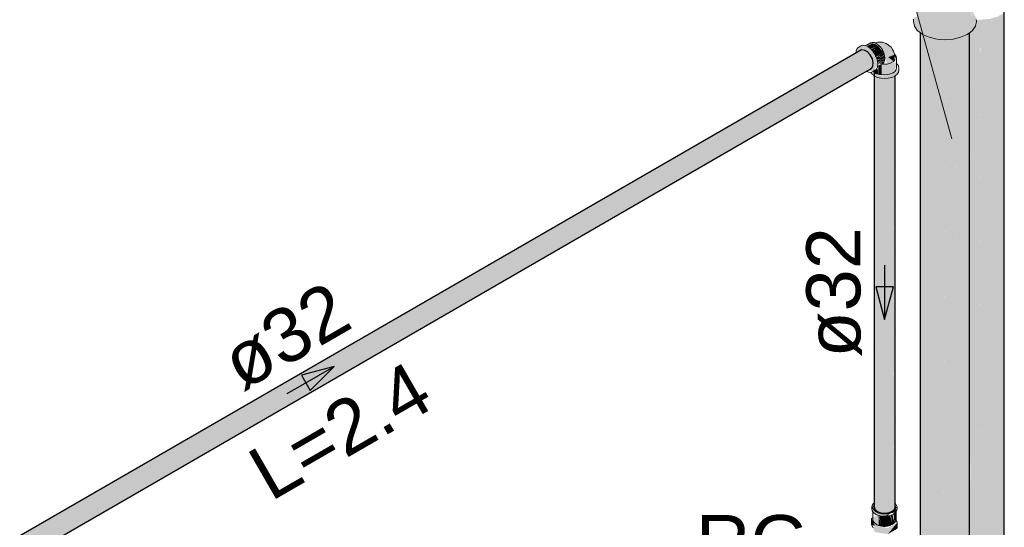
# Model space of a CAD drawing. Header units: millimetres. Extents: x 567 to 934, y -1 to 364.
# Tile 1002 of 1056: x 760.77 to 764.41, y 194.2 to 196.08. Entities that reach past the tile are written whole.
import ezdxf

# ---------------------------------------------------------------- set-up
doc = ezdxf.new("R2010")
doc.units = ezdxf.units.MM
doc.header["$MEASUREMENT"] = 0
doc.linetypes.add('NULL', pattern=[0])
for name, color, linetype, lineweight in [('AF-Colunas', 140, 'Continuous', 13), ('AF-Condutos', 140, 'Continuous', 25), ('AF-Conexões', 152, 'Continuous', 18), ('AF-Registro', 253, 'Continuous', 18), ('AF-Sentido conduto', 140, 'Continuous', 30), ('AF-Textos conduto', 7, 'Continuous', 9), ('AL-Indicação coluna', 94, 'Continuous', 13), ('Textos', 7, 'Continuous', 9)]:
    doc.layers.add(name, color=color, linetype=linetype, lineweight=lineweight)
doc.styles.add('Arial', font='arial.ttf')

msp = doc.modelspace()

# ---------------------------------------------------------------- hatches: boundary and pattern name
at = {"layer": 'AF-Colunas', "linetype": 'Continuous'}
for points in [[(764.3043, 196.0849), (764.2912, 196.1053), (764.2928, 196.0949), (764.2928, 196.1605), (764.2888, 196.2022), (764.2881, 196.0847), (764.2834, 196.0746), (764.2834, 196.1978), (764.2625, 196.0574), (764.2625, 196.1826), (764.2928, 196.2055), (764.3043, 196.2289), (764.3047, 196.2538), (764.3008, 196.2711), (764.2771, 196.2675), (764.2703, 196.2305), (764.2533, 196.2163), (764.2343, 196.2078), (764.2185, 196.1889), (764.1945, 196.1983), (764.1646, 196.2025), (764.1424, 196.2078), (764.1234, 196.2163), (764.1088, 196.2272), (764.0996, 196.24), (764.0996, 196.2675), (764.072, 196.2538), (764.076, 196.2174), (764.0839, 196.2088), (764.0862, 196.2158), (764.094, 196.2011), (764.0948, 196.1447), (764.0882, 196.199), (764.0843, 196.2071), (764.0839, 196.1213), (764.0871, 196.0845), (764.0839, 196.0914), (764.0742, 196.085), (764.072, 196.0717), (764.076, 196.0544), (764.0876, 196.0382), (764.1061, 196.0243), (764.1302, 196.0136), (764.1582, 196.0069), (764.1884, 196.0046), (764.2185, 196.0069), (764.2465, 196.0136), (764.2706, 196.0243), (764.2891, 196.0382), (764.3008, 196.0544)], [(764.283, 196.1975), (764.2625, 196.1805), (764.2625, 196.0574)], [(764.2834, 196.1998), (764.2834, 196.0746), (764.2881, 196.0847)]]:
    msp.add_hatch(color=140, dxfattribs=at).paths.add_polyline_path(points)
at = {"layer": 'AF-Condutos', "linetype": 'Continuous'}
for points in [[(764.3884, 188.9557), (764.4058, 188.9753), (764.4058, 196.1523)], [(764.4058, 188.9753), (764.4078, 188.9973), (764.4078, 196.1743)], [(764.2791, 194.989), (764.2791, 188.9414), (764.2841, 196.1165)], [(764.3219, 188.9361), (764.3587, 188.9418), (764.3587, 196.1188)], [(764.3587, 188.9418), (764.3884, 188.9557), (764.3884, 196.1327)], [(764.2841, 188.9395), (764.3219, 188.9361), (764.3219, 196.1131)], [(764.2841, 188.9395), (764.3208, 195.9095), (764.3067, 196.0514), (764.3054, 196.0747), (764.3207, 195.9109), (764.3217, 196.0785), (764.3054, 196.0776), (764.3075, 196.0638), (764.2841, 196.0344)], [(764.3219, 196.0792), (764.3219, 188.9361), (764.3586, 196.082)], [(764.3587, 196.0839), (764.3587, 188.9418), (764.3883, 196.091)], [(764.4057, 196.1013), (764.3884, 196.0937), (764.3884, 188.9557)], [(764.4058, 188.9753), (764.4078, 196.1049), (764.4058, 196.1034)], [(764.0966, 188.7175), (764.1026, 188.6957), (764.1026, 196.0727)], [(764.1026, 188.6957), (764.1234, 188.6773), (764.1234, 196.0543)], [(764.1234, 188.6773), (764.1554, 188.6652), (764.1554, 196.0422)], [(764.1932, 188.6618), (764.2301, 188.6675), (764.2301, 196.0445)], [(764.2604, 188.9484), (764.2597, 196.0584), (764.2301, 188.6675), (764.2597, 188.6814), (764.2771, 188.701), (764.2771, 196.078)], [(764.3208, 195.9095), (764.3075, 196.052), (764.3057, 196.0613)], [(764.0966, 188.7175), (764.1026, 196.0269), (764.0966, 196.0314)], [(764.1026, 196.0258), (764.1026, 188.6957), (764.1233, 196.0166)], [(764.1234, 196.0152), (764.1234, 188.6773), (764.1553, 196.0076)], [(764.1554, 188.6652), (764.1932, 188.6618), (764.1932, 196.0388)], [(764.1554, 196.0021), (764.1554, 188.6652), (764.193, 196.0042), (764.1582, 196.0069)], [(764.1932, 196.0049), (764.1932, 188.6618), (764.2299, 196.0077)], [(764.2301, 196.0096), (764.2301, 188.6675), (764.2596, 196.0167)], [(764.277, 196.0271), (764.2598, 196.0194), (764.2604, 188.9484)], [(764.2771, 188.701), (764.2791, 196.0306), (764.2771, 196.0291)], [(764.2771, 188.701), (764.2791, 188.723), (764.2791, 196.0306), (764.2791, 196.0306)], [(764.2841, 196.0344), (764.2791, 188.9414), (764.2841, 188.9395), (764.2841, 196.0344)], [(764.2791, 194.989), (764.2837, 196.0301), (764.2791, 196.0306)], [(763.8982, 195.888), (763.9229, 195.9071), (763.9241, 195.9196), (763.9206, 195.9344), (763.9128, 195.9487), (763.9023, 195.9602), (763.8908, 195.9668), (761.0898, 194.3543), (763.8803, 195.9675), (759.7954, 193.6091), (760.2602, 193.8767), (759.802, 193.6063), (759.8278, 193.5715), (760.3101, 193.8479), (759.8325, 193.5576), (760.3117, 193.847), (759.8325, 193.5574), (760.3242, 193.8398), (759.834, 193.5466), (760.3253, 193.8391), (759.834, 193.5464), (760.3337, 193.8343), (759.834, 193.5416), (760.3342, 193.834), (759.834, 193.5415), (763.8647, 195.8686)], [(763.8908, 195.9668), (763.8803, 195.9675), (761.0898, 194.3543)], [(763.8982, 195.888), (763.9172, 195.8989), (763.9229, 195.9071)], [(763.9267, 194.2868), (763.9293, 194.2713), (763.9381, 194.2634), (763.9381, 195.8762), (763.9294, 194.3067), (763.9293, 195.8841)], [(763.9267, 195.8715), (763.9267, 194.2947), (763.9292, 195.8702)], [(763.9294, 194.3067), (763.9381, 195.8665), (763.9293, 195.8704)], [(763.9381, 194.2634), (763.9518, 194.2583), (763.9518, 195.8711)], [(763.9381, 195.8662), (763.9381, 194.2634), (763.9517, 195.8605)], [(763.9518, 194.2583), (763.9679, 194.2568), (763.9679, 195.8696)], [(763.9518, 195.8607), (763.9518, 194.2583), (763.9678, 195.8591)], [(763.9679, 194.2568), (763.9836, 194.2592), (763.9836, 195.872)], [(763.9679, 195.862), (763.9679, 194.2568), (763.9835, 195.8631)], [(763.9963, 194.2994), (763.9963, 195.878), (763.9836, 194.2592), (763.9963, 194.2651), (764.0037, 194.2735), (764.0037, 195.8864), (763.9965, 194.305)], [(763.9962, 195.8668), (763.9836, 195.8638), (763.9836, 194.2592)], [(763.9964, 194.2926), (763.9963, 195.878), (763.9963, 194.2994)], [(764.0036, 195.8709), (763.9963, 195.8677), (763.9964, 194.2926)], [(764.0037, 194.2735), (764.0045, 195.8718), (764.0037, 195.8712)], [(764.0046, 194.2829), (764.0046, 195.8718), (764.0037, 194.2949)]]:
    msp.add_hatch(color=151, dxfattribs=at).paths.add_polyline_path(points)
at = {"layer": 'AF-Conexões', "linetype": 'Continuous'}
for points in [[(763.8595, 195.9555), (763.889, 195.9725), (763.9171, 195.9408), (763.9261, 195.9117), (763.9044, 195.8916), (763.9229, 195.8866), (763.9411, 195.9149), (763.9361, 195.9393), (763.9225, 195.9629), (763.9038, 195.9794), (763.8852, 195.9844), (763.8643, 195.9723)], [(763.8963, 195.9826), (763.9271, 195.9942), (763.9195, 195.9949)], [(763.9226, 195.9911), (763.8988, 195.9816), (763.9089, 195.9757), (763.9306, 195.9881)], [(763.9352, 195.9907), (763.9099, 195.9761), (763.9153, 195.9705)], [(763.9328, 195.9882), (763.9154, 195.9703), (763.9398, 195.9828)], [(763.9433, 195.9848), (763.9176, 195.97), (763.9225, 195.9629)], [(763.9416, 195.9829), (763.9228, 195.9623), (763.9292, 195.953), (763.931, 195.9388), (763.955, 195.9647)], [(764.0048, 195.9386), (763.9987, 195.9629), (763.9804, 195.985), (763.9579, 195.9952), (763.9294, 195.9936), (763.9451, 195.9905), (763.9754, 195.9147), (763.9976, 195.9236)], [(763.9597, 195.9554), (763.9574, 195.9673), (763.9345, 195.9426)], [(763.9655, 195.9464), (763.9623, 195.9569), (763.9352, 195.9412)], [(763.962, 195.9456), (763.9359, 195.9399), (763.9385, 195.931)], [(763.9646, 195.9359), (763.9655, 195.9464), (763.9386, 195.9309)], [(763.9625, 195.9354), (763.9395, 195.9296), (763.9404, 195.9216)], [(763.9624, 195.9267), (763.9665, 195.9364), (763.9413, 195.9219)], [(763.9788, 195.9404), (763.9987, 195.9254), (764.003, 195.9492)], [(764.0185, 195.8922), (764.0185, 195.9006), (764.0046, 195.8812), (764.0078, 195.9209), (763.9658, 195.9112), (763.9544, 195.9121), (763.9544, 195.8759), (763.9658, 195.875), (763.9522, 195.8712), (763.9286, 195.8791), (763.9318, 195.8813), (764.0102, 195.9069), (763.9281, 195.8873), (763.9202, 195.877), (763.9395, 195.8659), (763.9658, 195.8618), (763.9922, 195.8659), (764.0115, 195.877)], [(763.9276, 195.8885), (763.9286, 195.8791), (763.9555, 195.8732), (763.9544, 195.9121), (763.9419, 195.9072), (763.9437, 195.8795), (763.935, 195.8939)], [(763.9337, 195.8911), (763.935, 195.8903), (764.0102, 195.9155)], [(763.9345, 195.8927), (764.0102, 195.9155), (763.9466, 195.9003)], [(763.9345, 195.8948), (763.9435, 195.8791), (763.9391, 195.8986)], [(763.9621, 195.9266), (763.9417, 195.9203), (763.9411, 195.9149)], [(763.9574, 195.9161), (763.9655, 195.9277), (763.9456, 195.9162)]]:
    msp.add_hatch(color=161, dxfattribs=at).paths.add_polyline_path(points)
at = {"layer": 'AF-Registro', "linetype": 'Continuous'}
for points in [[(763.9187, 194.279), (763.9202, 194.2655), (763.9404, 194.2499), (763.9652, 194.2456), (763.9772, 194.253), (763.9541, 194.2551), (763.9281, 194.2666)], [(763.9298, 194.2708), (763.9289, 194.2668), (763.9518, 194.2564)], [(764.0102, 194.2721), (763.9866, 194.2576), (764.0055, 194.259)], [(764.008, 194.2625), (763.9987, 194.2539), (764.0023, 194.2211), (764.0066, 194.2271)], [(763.9179, 194.2145), (763.9306, 194.2095), (763.9179, 194.2368)], [(763.9223, 194.2335), (763.9281, 194.2211), (763.9438, 194.2121), (763.9438, 194.2484), (763.9361, 194.2518), (763.9255, 194.2412), (763.9239, 194.2598)], [(763.9438, 194.2487), (763.9438, 194.2121), (763.9541, 194.2096)], [(763.9454, 194.2471), (763.9541, 194.2096), (763.9541, 194.2463)], [(763.9541, 194.2464), (763.9541, 194.2096), (763.9652, 194.2088), (763.9652, 194.2456)], [(763.9866, 194.2576), (763.9652, 194.2456), (763.9772, 194.2465)], [(763.9652, 194.2456), (763.9652, 194.2088), (763.9763, 194.2096), (763.9763, 194.2464)], [(763.9763, 194.2463), (763.9763, 194.2096), (763.9866, 194.2121), (763.9866, 194.2472)], [(763.9866, 194.2487), (763.9866, 194.2121), (763.9955, 194.216)], [(763.9955, 194.2502), (763.9885, 194.2492), (763.9955, 194.216), (764.0023, 194.2211)], [(763.9232, 194.2029), (763.9306, 194.1871), (763.9779, 194.1798), (764.0125, 194.2222), (763.9779, 194.2022), (763.9337, 194.209), (763.9631, 194.2064), (763.9281, 194.2211), (763.9306, 194.2095)], [(764.0125, 194.1998), (764.0125, 194.2222), (763.9779, 194.1798)]]:
    msp.add_hatch(color=254, dxfattribs=at).paths.add_polyline_path(points)

# ---------------------------------------------------------------- linework, layer by layer
at = {"layer": 'AF-Colunas'}
for p, q in [((764.0722, 196.0801), (764.072, 196.0717)), ((764.3047, 196.0717), (764.3044, 196.0798)), ((764.072, 196.0717), (764.076, 196.0544)), ((764.076, 196.0544), (764.0876, 196.0382)), ((764.2891, 196.0382), (764.3008, 196.0544)), ((764.3008, 196.0544), (764.3047, 196.0717)), ((764.0876, 196.0382), (764.0966, 196.0314)), ((764.0966, 196.0314), (764.1061, 196.0243)), ((764.1061, 196.0243), (764.1302, 196.0136)), ((764.1302, 196.0136), (764.1582, 196.0069)), ((764.1582, 196.0069), (764.1884, 196.0046)), ((764.1884, 196.0046), (764.2185, 196.0069)), ((764.2185, 196.0069), (764.2465, 196.0136)), ((764.2465, 196.0136), (764.2706, 196.0243)), ((764.2706, 196.0243), (764.2791, 196.0306)), ((764.2791, 196.0306), (764.2891, 196.0382))]:
    msp.add_line(p, q, dxfattribs=at)
at = {"layer": 'AF-Condutos'}
for p, q in [((764.4078, 188.9973), (764.4078, 196.1743)), ((764.0966, 196.0314), (764.0966, 188.7175)), ((764.2791, 188.9414), (764.2791, 196.0306)), ((763.8803, 195.9675), (761.0866, 194.3545)), ((763.8908, 195.9668), (763.8803, 195.9675)), ((763.9023, 195.9602), (763.8908, 195.9668)), ((763.9128, 195.9487), (763.9023, 195.9602)), ((763.9206, 195.9344), (763.9128, 195.9487)), ((763.9241, 195.9196), (763.9206, 195.9344)), ((763.8647, 195.8686), (763.9172, 195.8989)), ((763.9172, 195.8989), (763.9229, 195.9071)), ((763.9229, 195.9071), (763.9241, 195.9196)), ((761.2214, 194.3425), (763.8647, 195.8686)), ((763.9267, 195.8934), (763.9267, 194.2946)), ((764.0046, 194.2938), (764.0046, 195.8718)), ((761.0866, 194.3545), (760.3204, 193.9122)), ((760.3982, 193.8672), (761.2214, 194.3425)), ((763.9267, 194.2946), (763.9267, 194.2806)), ((763.9267, 194.2806), (763.9293, 194.2713)), ((763.9293, 194.2713), (763.9381, 194.2634)), ((763.9381, 194.2634), (763.9518, 194.2583)), ((763.9836, 194.2592), (763.9963, 194.2651)), ((763.9963, 194.2651), (764.0037, 194.2735)), ((764.0037, 194.2735), (764.0046, 194.2829)), ((764.0046, 194.2932), (764.0046, 194.2938)), ((764.0046, 194.289), (764.0046, 194.2932)), ((764.0046, 194.2862), (764.0046, 194.289)), ((764.0046, 194.2848), (764.0046, 194.2862)), ((764.0046, 194.2829), (764.0046, 194.2848)), ((763.9518, 194.2583), (763.9679, 194.2568)), ((763.9679, 194.2568), (763.9836, 194.2592))]:
    msp.add_line(p, q, dxfattribs=at)
at = {"layer": 'AF-Conexões'}
for p, q in [((763.8643, 195.9723), (763.8606, 195.9641)), ((763.8702, 195.9778), (763.8643, 195.9723)), ((763.8775, 195.982), (763.8702, 195.9778)), ((763.8852, 195.9844), (763.8775, 195.982)), ((763.8942, 195.9835), (763.8852, 195.9844)), ((763.8957, 195.9829), (763.8942, 195.9835)), ((763.913, 195.9929), (763.8957, 195.9829)), ((763.9038, 195.9794), (763.8957, 195.9829)), ((763.9135, 195.9724), (763.9038, 195.9794)), ((763.9195, 195.9949), (763.913, 195.9929)), ((763.9225, 195.9629), (763.9135, 195.9724)), ((763.9271, 195.9942), (763.9195, 195.9949)), ((763.9289, 195.9934), (763.9271, 195.9942)), ((763.9294, 195.9936), (763.9289, 195.9934)), ((763.9349, 195.9908), (763.9289, 195.9934)), ((763.9413, 195.996), (763.9294, 195.9936)), ((763.9352, 195.9907), (763.9349, 195.9908)), ((763.9433, 195.9848), (763.9352, 195.9907)), ((763.9514, 195.9955), (763.9413, 195.996)), ((763.9509, 195.9768), (763.9433, 195.9848)), ((763.9574, 195.9673), (763.9509, 195.9768)), ((763.9579, 195.9952), (763.9514, 195.9955)), ((763.9717, 195.9905), (763.9579, 195.9952)), ((763.9804, 195.985), (763.9717, 195.9905)), ((763.9897, 195.9768), (763.9804, 195.985)), ((763.9952, 195.9689), (763.9897, 195.9768)), ((763.8606, 195.9641), (763.8595, 195.9555)), ((763.9302, 195.9516), (763.9225, 195.9629)), ((763.9361, 195.9393), (763.9302, 195.9516)), ((763.9398, 195.9268), (763.9361, 195.9393)), ((763.9623, 195.9569), (763.9574, 195.9673)), ((763.9655, 195.9464), (763.9623, 195.9569)), ((763.9665, 195.9364), (763.9655, 195.9464)), ((763.9655, 195.9277), (763.9665, 195.9364)), ((763.9987, 195.9629), (763.9952, 195.9689)), ((764.0017, 195.9529), (763.9987, 195.9629)), ((764.0022, 195.9511), (764.0017, 195.9529)), ((764.0033, 195.9475), (764.0022, 195.9511)), ((764.0042, 195.9496), (764.0022, 195.9511)), ((764.0048, 195.9386), (764.0033, 195.9475)), ((764.0035, 195.9307), (764.0041, 195.9347)), ((764.0041, 195.9347), (764.0048, 195.9386)), ((764.0061, 195.947), (764.0042, 195.9496)), ((764.0087, 195.9434), (764.0061, 195.947)), ((764.0098, 195.9384), (764.0087, 195.9434)), ((764.0102, 195.9368), (764.0098, 195.9384)), ((764.0102, 195.9176), (764.0102, 195.9368)), ((763.9302, 195.8908), (763.9361, 195.8963)), ((763.9361, 195.8963), (763.9398, 195.9045)), ((763.9411, 195.9149), (763.9398, 195.9268)), ((763.9398, 195.9045), (763.94, 195.9061)), ((763.94, 195.9061), (763.9411, 195.9149)), ((763.94, 195.9061), (763.9552, 195.9149)), ((763.9552, 195.9149), (763.9574, 195.9161)), ((763.9552, 195.9149), (763.9559, 195.9148)), ((763.9559, 195.9148), (763.9594, 195.9143)), ((763.9574, 195.9161), (763.9623, 195.9207)), ((763.9594, 195.9143), (763.9618, 195.914)), ((763.9618, 195.914), (763.9686, 195.9143)), ((763.9623, 195.9207), (763.9655, 195.9277)), ((763.9686, 195.9143), (763.9754, 195.9147)), ((763.9754, 195.9147), (763.9879, 195.918)), ((763.9879, 195.918), (763.9927, 195.9208)), ((763.9927, 195.9208), (763.9976, 195.9236)), ((763.9976, 195.9236), (764.0006, 195.9272)), ((764.0006, 195.9272), (764.0035, 195.9307)), ((764.0087, 195.894), (764.0102, 195.9006)), ((764.0102, 195.9168), (764.0102, 195.9176)), ((764.0102, 195.9006), (764.0102, 195.9168)), ((764.0114, 195.9158), (764.0102, 195.9168)), ((764.0131, 195.9135), (764.0114, 195.9158)), ((764.0167, 195.9085), (764.0131, 195.9135)), ((764.0173, 195.906), (764.0167, 195.9085)), ((764.0185, 195.9006), (764.0173, 195.906)), ((764.0185, 195.8922), (764.0185, 195.9006)), ((763.8987, 195.8883), (763.9062, 195.8851)), ((763.9062, 195.8851), (763.9074, 195.885)), ((763.9074, 195.885), (763.9152, 195.8842)), ((763.915, 195.8842), (763.918, 195.8801)), ((763.9152, 195.8842), (763.9209, 195.886)), ((763.918, 195.8801), (763.9202, 195.877)), ((763.9202, 195.877), (763.9267, 195.8721)), ((763.9209, 195.886), (763.9229, 195.8866)), ((763.9229, 195.8866), (763.9264, 195.8886)), ((763.9264, 195.8886), (763.9267, 195.8888)), ((763.9267, 195.8888), (763.9302, 195.8908)), ((763.9267, 195.8888), (763.9274, 195.8878)), ((763.9267, 195.8721), (763.9286, 195.8707)), ((763.9274, 195.8878), (763.931, 195.8851)), ((763.9286, 195.8707), (763.9395, 195.8659)), ((763.931, 195.8851), (763.9345, 195.8825)), ((763.9345, 195.8825), (763.937, 195.8814)), ((763.937, 195.8814), (763.9433, 195.8786)), ((763.9395, 195.8659), (763.9522, 195.8628)), ((763.9433, 195.8786), (763.9437, 195.8784)), ((763.9437, 195.8784), (763.9544, 195.8759)), ((763.9522, 195.8628), (763.9658, 195.8618)), ((763.9544, 195.8759), (763.9658, 195.875)), ((763.9658, 195.875), (763.9773, 195.8759)), ((763.9658, 195.8618), (763.9795, 195.8628)), ((763.9773, 195.8759), (763.988, 195.8784)), ((763.9795, 195.8628), (763.9922, 195.8659)), ((763.988, 195.8784), (763.9972, 195.8825)), ((763.9922, 195.8659), (764.0031, 195.8707)), ((763.9972, 195.8825), (764.0042, 195.8878)), ((764.0031, 195.8707), (764.0046, 195.8718)), ((764.0042, 195.8878), (764.0046, 195.8882)), ((764.0046, 195.8882), (764.0087, 195.894)), ((764.0046, 195.8718), (764.0115, 195.877)), ((764.0115, 195.877), (764.0167, 195.8843)), ((764.0167, 195.8843), (764.0185, 195.8922))]:
    msp.add_line(p, q, dxfattribs=at)
at = {"layer": 'AF-Registro'}
for p, q in [((763.9202, 194.286), (763.9187, 194.279)), ((763.9187, 194.279), (763.9187, 194.2725)), ((763.9187, 194.2725), (763.9202, 194.2655)), ((763.9238, 194.291), (763.9202, 194.286)), ((763.9202, 194.2655), (763.9223, 194.2626)), ((763.9227, 194.2772), (763.9223, 194.279)), ((763.9223, 194.279), (763.9223, 194.2755)), ((763.9223, 194.2755), (763.9223, 194.2725)), ((763.9223, 194.2626), (763.9249, 194.259)), ((763.9223, 194.2626), (763.9223, 194.2394)), ((763.9228, 194.2774), (763.9227, 194.2772)), ((763.9231, 194.2757), (763.9227, 194.2772)), ((763.9238, 194.2819), (763.9228, 194.2774)), ((763.9238, 194.2726), (763.9231, 194.2757)), ((763.9249, 194.2924), (763.9238, 194.291)), ((763.9248, 194.2833), (763.9238, 194.2819)), ((763.9281, 194.2666), (763.9238, 194.2726)), ((763.9256, 194.2845), (763.9248, 194.2833)), ((763.9267, 194.2938), (763.9249, 194.2924)), ((763.9267, 194.2859), (763.9256, 194.2845)), ((763.9349, 194.2615), (763.9281, 194.2666)), ((763.9438, 194.2576), (763.9349, 194.2615)), ((763.9955, 194.2615), (763.9866, 194.2576)), ((764.0023, 194.2666), (763.9955, 194.2615)), ((764.0066, 194.2726), (764.0023, 194.2666)), ((764.0055, 194.2924), (764.0046, 194.2932)), ((764.0047, 194.2845), (764.0046, 194.2848)), ((764.0056, 194.2833), (764.0047, 194.2845)), ((764.0102, 194.286), (764.0055, 194.2924)), ((764.0055, 194.259), (764.0081, 194.2626)), ((764.0066, 194.2819), (764.0056, 194.2833)), ((764.0077, 194.2772), (764.0066, 194.2819)), ((764.0073, 194.2757), (764.0066, 194.2726)), ((764.0077, 194.2772), (764.0073, 194.2757)), ((764.0081, 194.279), (764.0077, 194.2772)), ((764.0081, 194.2755), (764.0081, 194.279)), ((764.0081, 194.2626), (764.0102, 194.2655)), ((764.0081, 194.2335), (764.0081, 194.2626)), ((764.0117, 194.279), (764.0102, 194.286)), ((764.0102, 194.2655), (764.0117, 194.2725)), ((764.0117, 194.2725), (764.0117, 194.279)), ((763.9211, 194.2387), (763.9179, 194.2368)), ((763.9179, 194.2368), (763.9179, 194.2145)), ((763.9223, 194.2394), (763.9211, 194.2387)), ((763.9223, 194.2394), (763.9223, 194.2335)), ((763.9223, 194.2335), (763.9238, 194.2271)), ((763.9238, 194.2271), (763.9281, 194.2211)), ((763.9249, 194.259), (763.9323, 194.2535)), ((763.9323, 194.2535), (763.9404, 194.2499)), ((763.9404, 194.2499), (763.9419, 194.2492)), ((763.9419, 194.2492), (763.9532, 194.2465)), ((763.9509, 194.2559), (763.9438, 194.2576)), ((763.9541, 194.2551), (763.9509, 194.2559)), ((763.9532, 194.2465), (763.9652, 194.2456)), ((763.9652, 194.2543), (763.9541, 194.2551)), ((763.9678, 194.2545), (763.9652, 194.2543)), ((763.9652, 194.2456), (763.9772, 194.2465)), ((763.9763, 194.2551), (763.9678, 194.2545)), ((763.9866, 194.2576), (763.9763, 194.2551)), ((763.9772, 194.2465), (763.9885, 194.2492)), ((763.9885, 194.2492), (763.992, 194.2507)), ((763.992, 194.2507), (763.9981, 194.2535)), ((763.9981, 194.2535), (764.0055, 194.259)), ((764.0023, 194.2211), (764.0066, 194.2271)), ((764.0066, 194.2271), (764.0078, 194.2324)), ((764.0078, 194.2324), (764.0081, 194.2335)), ((764.0081, 194.2318), (764.0078, 194.2324)), ((764.0088, 194.2302), (764.0081, 194.2318)), ((764.0093, 194.2292), (764.0088, 194.2302)), ((764.0102, 194.2271), (764.0093, 194.2292)), ((764.012, 194.2233), (764.0102, 194.2271)), ((763.9179, 194.2145), (763.9232, 194.2029)), ((763.9281, 194.2211), (763.9349, 194.216)), ((763.9349, 194.216), (763.9375, 194.2135)), ((763.9349, 194.216), (763.9438, 194.2121)), ((763.9375, 194.2135), (763.9441, 194.2119)), ((763.9438, 194.2121), (763.9541, 194.2096)), ((763.9441, 194.2119), (763.9444, 194.2119)), ((763.9444, 194.2119), (763.9513, 194.2102)), ((763.9513, 194.2102), (763.9537, 194.2096)), ((763.9537, 194.2096), (763.9583, 194.2085)), ((763.9541, 194.2096), (763.9652, 194.2088)), ((763.9583, 194.2085), (763.9652, 194.2069)), ((763.9652, 194.2088), (763.9763, 194.2096)), ((763.9652, 194.2069), (763.9721, 194.2085)), ((763.9721, 194.2085), (763.9767, 194.2096)), ((763.9763, 194.2096), (763.9866, 194.2121)), ((763.9767, 194.2096), (763.9791, 194.2102)), ((763.9866, 194.2121), (763.9955, 194.216)), ((763.9955, 194.216), (763.9879, 194.2142)), ((763.9929, 194.2135), (763.9955, 194.216)), ((763.9955, 194.216), (764.0023, 194.2211)), ((764.0044, 194.1952), (764.0044, 194.2071)), ((764.0125, 194.2222), (764.012, 194.2233)), ((764.0125, 194.2025), (764.0125, 194.2222))]:
    msp.add_line(p, q, dxfattribs=at)
at = {"layer": 'AF-Sentido conduto'}
for p, q in [((763.9982, 195.0929), (763.9335, 195.0929)), ((763.9335, 195.0929), (763.9658, 194.9722)), ((763.9658, 194.9722), (763.9982, 195.0929)), ((761.9334, 194.7988), (761.8127, 194.7664)), ((761.845, 194.7104), (761.9334, 194.7988)), ((761.8127, 194.7664), (761.845, 194.7104))]:
    msp.add_line(p, q, dxfattribs=at)
for points in [[(763.9658, 195.1722), (763.9658, 194.9722)], [(761.7602, 194.6988), (761.9334, 194.7988)]]:
    msp.add_lwpolyline(points, dxfattribs=at)
at = {"layer": 'AL-Indicação coluna'}
msp.add_line((763.7021, 197.4936), (764.2136, 195.6389), dxfattribs=at)

# ---------------------------------------------------------------- texts
at = {"layer": 'AF-Textos conduto', "linetype": 'NULL', "char_height": 0.2, "attachment_point": 8, "line_spacing_factor": 0.6, "style": 'Arial'}
for s, insert, width, rotation in [('ø32', (763.8818, 195.0722), 0.962805, 90.0002), ('ø32', (761.8048, 194.8216), 0.962805, 30.0001), ('L=2.4', (762.0048, 194.4751), 1.413415, 30.0001)]:
    msp.add_mtext(s, dxfattribs=dict(at, insert=insert, width=width, rotation=rotation))
at = {"layer": 'Textos', "linetype": 'NULL', "insert": (763.6873, 194.0472), "char_height": 0.2, "width": 0.838415, "attachment_point": 9, "line_spacing_factor": 0.6, "style": 'Arial'}
msp.add_mtext('RG', dxfattribs=at)

doc.saveas('drawing.dxf')
